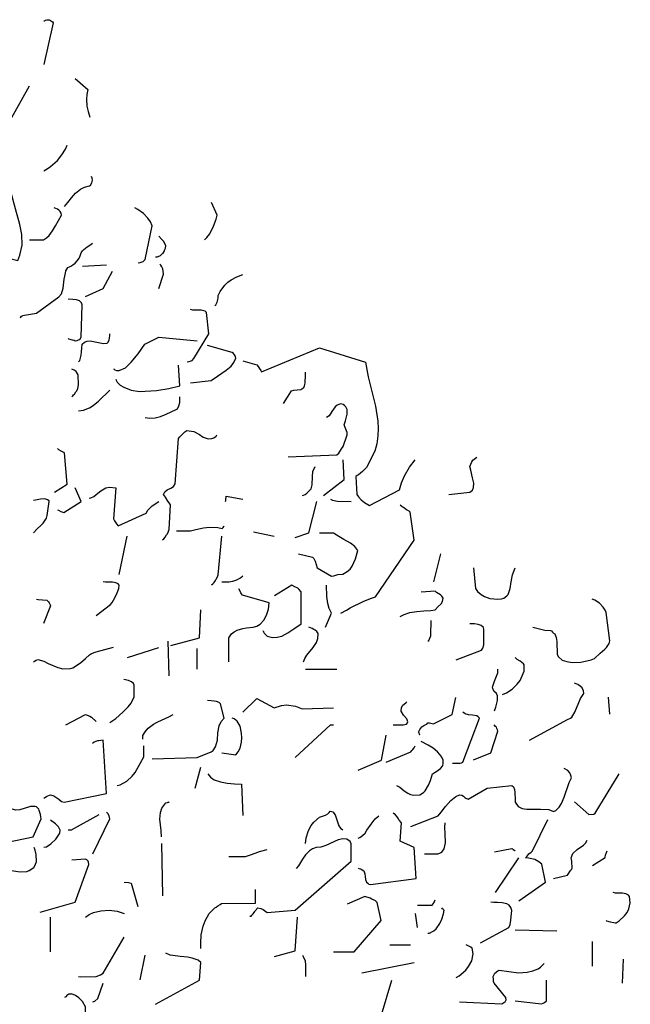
# Model space of a CAD drawing. Header units: metres. Extents: x 104013 to 108981, y 427946 to 428479.
# Tile 329 of 330: x 108970.3 to 108972.32, y 428300.81 to 428304.07. Entities that reach past the tile are written whole.
import ezdxf

# ---------------------------------------------------------------- set-up
doc = ezdxf.new("R2010")
doc.units = ezdxf.units.M
doc.layers.add('N-WE-GR-BOOM-SD', color=90, linetype='Continuous', lineweight=25)

# ---------------------------------------------------------------- blocks, each defined once
blk = doc.blocks.new('SGR-BOOM_S02_G_ZIJ-D')
at = {"flags": 128}
for points in [[(0.3502, 10.5323), (0.3536, 10.5323), (0.3569, 10.5345), (0.3625, 10.5356), (0.3636, 10.5367), (0.3714, 10.5356), (0.3747, 10.5345), (0.378, 10.5334), (0.3858, 10.5278), (0.3881, 10.5234), (0.3502, 10.351)], [(0.0455, 10.1341), (0.0622, 10.133), (0.0967, 10.1286), (0.1189, 10.1186), (0.1334, 10.1052), (0.2046, 10.1097), (0.2902, 10.2632)], [(0.4792, 10.2932), (0.5315, 10.2487), (0.5271, 10.2276), (0.526, 10.2075), (0.5271, 10.1797), (0.5326, 10.1575), (0.5404, 10.1341)], [(0.3502, 9.9117), (0.3636, 9.9195), (0.378, 9.9295), (0.4058, 9.9551), (0.4248, 9.9773), (0.4392, 10.0007), (0.4459, 10.0174)], [(0.07, 9.5837), (0.2424, 9.5414), (0.2513, 9.5625), (0.2602, 9.6048), (0.2591, 9.6482), (0.2513, 9.6904), (0.2335, 9.7549), (0.2146, 9.8205), (0.209, 9.8417), (0.2023, 9.8962), (0.1968, 9.9039), (0.189, 9.9106), (0.1734, 9.9173), (0.1501, 9.9228), (0.1323, 9.9262), (0.1256, 9.9206), (0.12, 9.9095), (0.1189, 9.8973), (0.1178, 9.8717), (0.1123, 9.8583)], [(0.4359, 9.7638), (0.4492, 9.7805), (0.4637, 9.8005), (0.4815, 9.8194), (0.5015, 9.8361), (0.5182, 9.8439), (0.5382, 9.8495), (0.5426, 9.8528), (0.5482, 9.8617), (0.5515, 9.8728), (0.5504, 9.8817), (0.5471, 9.8884)], [(1.0142, 9.627), (1.0242, 9.6359), (1.0364, 9.6515), (1.052, 9.6826), (1.062, 9.7116), (1.0664, 9.7282), (1.0431, 9.7805)], [(0.2913, 9.627), (0.3491, 9.627), (0.3614, 9.6348), (0.3725, 9.6448), (0.3858, 9.6637), (0.3981, 9.6837), (0.4103, 9.706), (0.4225, 9.7282), (0.4214, 9.7371), (0.417, 9.7438), (0.4114, 9.7494), (0.4058, 9.7527), (0.3925, 9.7583)], [(0.7395, 9.5314), (0.7484, 9.5325), (0.7528, 9.5336), (0.7606, 9.537), (0.7684, 9.5447), (0.7973, 9.6849), (0.7906, 9.7004), (0.7795, 9.716), (0.7617, 9.7349), (0.7384, 9.7516), (0.7261, 9.7583)], [(0.2524, 9.3056), (0.2546, 9.3067), (0.2579, 9.3101), (0.2602, 9.3112), (0.2624, 9.3134), (0.3202, 9.3234), (0.4125, 9.3913), (0.4225, 9.4035), (0.4303, 9.4269), (0.4337, 9.4636), (0.4392, 9.4891), (0.4414, 9.498), (0.4492, 9.5125), (0.4559, 9.5147), (0.4615, 9.5169), (0.4703, 9.5225), (0.4792, 9.5303), (0.4881, 9.5392), (0.4926, 9.5458), (0.4959, 9.5503), (0.4993, 9.5559), (0.5048, 9.5725), (0.5104, 9.5814), (0.5159, 9.587), (0.5293, 9.597), (0.5404, 9.6048), (0.5515, 9.6126)], [(0.8118, 9.5559), (0.8195, 9.5559), (0.8229, 9.557), (0.8318, 9.5614), (0.8407, 9.5692), (0.844, 9.5714), (0.8474, 9.5781), (0.8507, 9.5859), (0.8529, 9.5926), (0.854, 9.6015), (0.8462, 9.6192), (0.8385, 9.6281), (0.8251, 9.6415)], [(0.5093, 9.518), (0.6094, 9.5225)], [(0.5226, 9.3924), (0.5949, 9.4246), (0.6338, 9.4969)], [(0.8251, 9.4246), (0.8451, 9.4847), (0.844, 9.4969), (0.8418, 9.5058), (0.8385, 9.5147), (0.834, 9.5214), (0.8296, 9.5258)], [(1.0575, 9.3546), (1.0609, 9.3579), (1.0664, 9.369), (1.0709, 9.3857), (1.0709, 9.3968), (1.0787, 9.4124), (1.0976, 9.4391), (1.1109, 9.4513), (1.1243, 9.4613), (1.1476, 9.4736), (1.1732, 9.4836)], [(0.4503, 9.2178), (0.4526, 9.2167), (0.467, 9.2133), (0.4748, 9.2111), (0.4792, 9.2089), (0.4881, 9.21), (0.4937, 9.2122), (0.4982, 9.2144), (0.5037, 9.2233), (0.5082, 9.3579), (0.5059, 9.3657), (0.497, 9.3735), (0.4848, 9.3779), (0.4703, 9.3801), (0.4503, 9.3813)], [(0.9419, 9.1221), (0.9508, 9.1233), (0.9552, 9.1244), (0.963, 9.1277), (0.9708, 9.1355), (1.032, 9.2378), (1.0219, 9.3257), (1.0164, 9.3312), (1.0008, 9.3357), (0.9663, 9.3357), (0.9563, 9.3379)], [(0.4937, 9.1221), (0.4993, 9.1277), (0.5048, 9.1488), (0.5059, 9.1633), (0.507, 9.1789), (0.5082, 9.1944), (0.5182, 9.2033), (0.5293, 9.2078), (0.5415, 9.2089), (0.576, 9.2022), (0.5971, 9.1978), (0.6116, 9.1989), (0.6149, 9.2022), (0.6194, 9.2111), (0.6216, 9.22), (0.6227, 9.2311), (0.6227, 9.2378)], [(0.6383, 9.0932), (0.6405, 9.0921), (0.6438, 9.0888), (0.6505, 9.0854), (0.6616, 9.0854), (0.6872, 9.0977), (0.7117, 9.1199), (0.7395, 9.1544), (0.7673, 9.1944), (0.8251, 9.2245), (0.9841, 9.2089)], [(0.9563, 9.0354), (1.042, 9.0443), (1.0675, 9.0632), (1.1042, 9.0877), (1.1243, 9.1043), (1.1354, 9.1188), (1.1432, 9.1366), (1.1421, 9.1444), (1.1387, 9.1511), (1.1343, 9.1566), (1.1287, 9.16), (1.0264, 9.1889)], [(1.1732, 9.1266), (1.2299, 9.1088), (1.2355, 9.1021), (1.2399, 9.0954), (1.2466, 9.0854), (1.2499, 9.0799), (1.489, 9.18), (1.6803, 9.1199), (1.6914, 9.0599), (1.7215, 8.9386), (1.7315, 8.8764), (1.7326, 8.8463), (1.7315, 8.8152), (1.727, 8.7829), (1.7181, 8.7518), (1.6836, 8.6851), (1.6681, 8.6684), (1.6503, 8.6551), (1.6447, 8.6517), (1.6392, 8.6473), (1.6436, 8.5739), (1.6503, 8.5639), (1.6625, 8.5516), (1.6759, 8.5405), (1.697, 8.5272), (1.8204, 8.5928), (1.8293, 8.6217), (1.8405, 8.6506), (1.8616, 8.6862), (1.8849, 8.7173)], [(0.4659, 8.9787), (0.4692, 8.9809), (0.4726, 8.9854), (0.477, 8.9887), (0.4826, 8.9976), (0.4859, 9.002), (0.4904, 9.012), (0.4926, 9.0265), (0.4915, 9.0676), (0.4837, 9.0821), (0.4748, 9.0877), (0.4659, 9.0921)], [(0.6483, 9.0499), (0.6494, 9.0465), (0.6516, 9.041), (0.6527, 9.0376), (0.6661, 9.0254), (0.6805, 9.0165), (0.7117, 9.0054), (0.745, 8.9998), (0.8151, 9.0031), (0.8663, 9.012), (0.9119, 9.022), (0.9074, 9.1077)], [(1.3411, 8.9498), (1.3745, 9.002), (1.3834, 9.0054), (1.3967, 9.0065), (1.4123, 9.0076), (1.4245, 9.0154), (1.4279, 9.022), (1.4301, 9.0343), (1.4312, 9.0688), (1.4312, 9.0788)], [(0.4937, 8.9197), (0.5137, 8.922), (0.5382, 8.932), (0.5538, 8.942), (0.576, 8.9598), (0.6227, 9.0054)], [(0.7684, 8.8919), (0.7862, 8.8886), (0.8107, 8.8908), (0.8329, 8.8964), (0.8562, 8.9053), (0.8974, 8.9242), (0.903, 8.9275), (0.9085, 8.9398), (0.9119, 8.9542), (0.9119, 8.9776)], [(1.36, 8.7285), (1.5613, 8.7374), (1.5691, 8.744), (1.5813, 8.7618), (1.5869, 8.7718), (1.6047, 8.8196), (1.6036, 8.8297), (1.5958, 8.8497), (1.5913, 8.8619), (1.5969, 8.8775), (1.6036, 8.9053), (1.6047, 8.9153), (1.6036, 8.9253), (1.5991, 8.9364), (1.5958, 8.9386), (1.5925, 8.942), (1.5869, 8.9453), (1.5769, 8.9487), (1.5624, 8.9431), (1.5546, 8.9364), (1.5413, 8.9164), (1.5291, 8.8986), (1.5191, 8.8919)], [(0.8407, 8.3859), (0.8462, 8.3904), (0.8518, 8.3971), (0.8574, 8.4059), (0.8607, 8.4104), (0.8685, 8.4282), (0.874, 8.5305), (0.8685, 8.5383), (0.8629, 8.5461), (0.8529, 8.5616), (0.8451, 8.5739), (0.8507, 8.585), (0.8596, 8.5928), (0.8752, 8.5995), (0.8863, 8.6061), (0.8929, 8.6172), (0.9074, 8.8052), (0.9119, 8.8119), (0.933, 8.8319), (0.9408, 8.8374), (0.9708, 8.8341), (0.9941, 8.8208), (1.0086, 8.8108), (1.0297, 8.8041), (1.0442, 8.8052), (1.0531, 8.8074), (1.062, 8.8141), (1.0653, 8.8196)], [(0.3936, 8.5828), (0.4459, 8.6161), (0.4348, 8.7462), (0.4214, 8.7529), (0.4125, 8.7585), (0.407, 8.764)], [(1.5057, 8.5694), (1.5913, 8.635), (1.5869, 8.7173)], [(2.0239, 8.5739), (2.1118, 8.5828), (2.1218, 8.5906), (2.1263, 8.6017), (2.1274, 8.6206), (2.1229, 8.6428), (2.1151, 8.674), (2.1118, 8.6895), (2.1196, 8.7084), (2.124, 8.7151), (2.1396, 8.7273)], [(1.419, 8.5694), (1.4234, 8.5705), (1.4301, 8.5739), (1.4379, 8.5794), (1.4434, 8.5839), (1.4546, 8.5961), (1.459, 8.6139), (1.4601, 8.6484), (1.4623, 8.6684), (1.4712, 8.6895)], [(0.407, 8.5105), (0.4103, 8.5083), (0.4203, 8.5027), (0.4325, 8.4983), (0.5037, 8.5438), (0.4792, 8.6006)], [(0.5371, 8.5583), (0.5437, 8.5594), (0.556, 8.565), (0.5738, 8.5783), (0.586, 8.5883), (0.606, 8.6006), (0.6216, 8.6039), (0.6483, 8.6006), (0.6383, 8.4727), (0.6416, 8.4649), (0.6505, 8.4515), (0.6572, 8.4438), (0.7728, 8.496), (0.7806, 8.5083), (0.7973, 8.5261), (0.8251, 8.545)], [(0.3069, 8.4148), (0.3224, 8.4315), (0.3391, 8.4471), (0.3469, 8.4549), (0.3603, 8.4749), (0.3636, 8.4871), (0.3725, 8.5438), (0.3714, 8.5472), (0.3658, 8.5516), (0.3547, 8.555), (0.3358, 8.5539), (0.3158, 8.5505), (0.3069, 8.5483)], [(1.1009, 8.545), (1.102, 8.5483), (1.1031, 8.5661), (1.1732, 8.5539)], [(1.5346, 8.5539), (1.5435, 8.5494), (1.5647, 8.5461), (1.6203, 8.545)], [(1.3889, 8.3948), (1.4457, 8.4148), (1.479, 8.5438)], [(1.578, 8.0823), (1.6014, 8.0946), (1.6169, 8.1046), (1.6703, 8.1313), (1.7003, 8.1435), (1.7215, 8.1502), (1.8805, 8.3848), (1.8649, 8.5005), (1.8605, 8.5038), (1.8494, 8.5105), (1.8371, 8.5194), (1.8316, 8.5227), (1.8227, 8.5294)], [(0.8985, 8.4237), (0.9563, 8.4237), (0.9786, 8.4282), (1.0097, 8.436), (1.0353, 8.4382), (1.0698, 8.4371), (1.0876, 8.4326), (1.0909, 8.4371), (1.0942, 8.4404), (1.0953, 8.4438)], [(0.6616, 8.2425), (0.695, 8.4015)], [(1.0431, 8.1991), (1.0486, 8.2035), (1.0542, 8.2091), (1.0598, 8.218), (1.0631, 8.2225), (1.0675, 8.2325), (1.0709, 8.2414), (1.0853, 8.4004)], [(1.2166, 8.4193), (1.3022, 8.4015)], [(1.4034, 8.3281), (1.4612, 8.3136), (1.4668, 8.3092), (1.4712, 8.297), (1.4801, 8.2703), (1.5391, 8.2358), (1.5491, 8.2369), (1.5569, 8.2402), (1.5658, 8.2425), (1.5858, 8.2436), (1.6047, 8.2547), (1.6158, 8.2647), (1.6247, 8.2769), (1.6381, 8.307), (1.6481, 8.3414), (1.6358, 8.3581), (1.618, 8.3715), (1.5902, 8.387), (1.5691, 8.3993), (1.548, 8.4137), (1.489, 8.4137)], [(1.9628, 8.2124), (1.9917, 8.3281)], [(2.1263, 8.2703), (2.1352, 8.1846), (2.1429, 8.1724), (2.1585, 8.1591), (2.1719, 8.1513), (2.1941, 8.1435), (2.2264, 8.1402), (2.2419, 8.1413), (2.2519, 8.1446), (2.2642, 8.1546), (2.2697, 8.1602), (2.2775, 8.1846), (2.282, 8.2124), (2.2875, 8.2414), (2.2986, 8.2703)], [(1.0865, 8.2124), (1.1143, 8.2124), (1.1309, 8.2147), (1.1476, 8.2202), (1.1632, 8.228), (1.1721, 8.2369)], [(0.566, 8.0734), (0.626, 8.119), (0.6327, 8.1268), (0.6438, 8.1457), (0.6538, 8.1668), (0.6594, 8.1846), (0.6616, 8.198), (0.6572, 8.2035), (0.6472, 8.208), (0.6338, 8.2102), (0.6049, 8.2102), (0.5949, 8.2124)], [(1.2555, 8.01), (1.2566, 8.0089), (1.2577, 8.0056), (1.2611, 8), (1.2733, 7.9878), (1.2955, 7.9822), (1.3144, 7.9834), (1.3333, 7.9878), (1.3589, 8.0011), (1.3834, 8.0178), (1.4145, 8.039), (1.4145, 8.1713), (1.4045, 8.1824), (1.4001, 8.1858), (1.3878, 8.1913), (1.3756, 8.198), (1.3033, 8.1546)], [(1.5146, 8.0245), (1.5391, 8.0823), (1.5302, 8.1012), (1.5246, 8.1224), (1.5202, 8.1513), (1.5191, 8.198)], [(1.1143, 7.881), (1.1143, 7.9811), (1.1254, 7.9967), (1.1365, 8.0056), (1.1498, 8.0123), (1.1721, 8.0189), (1.1877, 8.0223), (1.2155, 8.0245), (1.231, 8.0289), (1.2444, 8.0367), (1.2599, 8.0534), (1.2711, 8.0745), (1.2788, 8.099), (1.2822, 8.1257), (1.171, 8.1568), (1.1676, 8.1624), (1.1643, 8.1668), (1.1621, 8.1735), (1.1565, 8.1835)], [(1.8238, 8.069), (1.8393, 8.0768), (1.8638, 8.0857), (1.8916, 8.0901), (1.9205, 8.0923), (1.9494, 8.0934), (1.9672, 8.0957), (1.9806, 8.1101), (1.9928, 8.1213), (1.9984, 8.1313), (2.0006, 8.1446), (1.9961, 8.1524), (1.9895, 8.158), (1.9728, 8.168), (1.9672, 8.1735), (1.9094, 8.1691)], [(0.3202, 8.1402), (0.3269, 8.139), (0.3625, 8.1357), (0.3691, 8.1301), (0.3714, 8.1257), (0.3758, 8.1168), (0.3769, 8.1124), (0.3491, 8.0401)], [(2.372, 8.0245), (2.3876, 8.0201), (2.421, 8.0123), (2.4443, 8.0112), (2.4488, 8.01), (2.4532, 8.0045), (2.4566, 8), (2.4621, 7.9978), (2.4688, 7.9822), (2.471, 7.9656), (2.4721, 7.9111), (2.4777, 7.9022), (2.4933, 7.8888), (2.5122, 7.8822), (2.5344, 7.8788), (2.57, 7.8799), (2.6122, 7.8899), (2.6267, 7.8955), (2.6501, 7.9166), (2.669, 7.9333), (2.6768, 7.94), (2.6823, 7.9489), (2.6879, 7.9567), (2.6901, 7.9678), (2.6745, 8.0857), (2.6712, 8.0946), (2.6623, 8.1079), (2.6478, 8.1235), (2.6278, 8.1357), (2.6167, 8.1402)], [(0.8752, 7.9489), (0.993, 7.9811), (0.9997, 8.0968)], [(1.4234, 7.881), (1.429, 7.8955), (1.4368, 7.9088), (1.4635, 7.94), (1.4768, 7.9611), (1.4824, 7.9778), (1.4846, 7.9989), (1.479, 8.0067), (1.4712, 8.0123), (1.4657, 8.0156), (1.459, 8.0189), (1.4457, 8.0245)], [(1.9372, 7.9667), (1.9417, 7.97), (1.9494, 7.9889), (1.9506, 8.0056), (1.9517, 8.0401), (1.9517, 8.0523)], [(2.054, 7.8899), (2.1596, 7.93), (2.1652, 7.9378), (2.1696, 7.9522), (2.1685, 7.9856), (2.1696, 8.0145), (2.1674, 8.0234), (2.1585, 8.0312), (2.1452, 8.0356), (2.1307, 8.0378), (2.1118, 8.039)], [(0.3069, 7.881), (0.3113, 7.8844), (0.318, 7.8877), (0.3258, 7.891), (0.3502, 7.8844), (0.368, 7.8744), (0.4081, 7.8577), (0.4292, 7.8521), (0.4603, 7.8532), (0.4703, 7.8566), (0.5015, 7.8766), (0.5226, 7.8955), (0.5393, 7.91), (0.5471, 7.9155), (0.566, 7.9233), (0.6383, 7.9422)], [(0.6961, 7.8988), (0.8251, 7.9411)], [(0.8685, 7.8232), (0.864, 7.9667)], [(0.9841, 7.851), (0.9841, 7.9366)], [(2.2464, 7.7465), (2.2631, 7.7531), (2.2864, 7.7687), (2.3075, 7.7887), (2.3198, 7.8043), (2.332, 7.8332), (2.3353, 7.8432), (2.3364, 7.8688), (2.3331, 7.8733), (2.3264, 7.8788), (2.3187, 7.8844), (2.3075, 7.891), (2.2986, 7.8988)], [(1.4323, 7.851), (1.5613, 7.851)], [(2.213, 7.6786), (2.2186, 7.6942), (2.2252, 7.722), (2.2252, 7.7409), (2.2219, 7.7509), (2.2108, 7.7598), (2.2063, 7.7709), (2.2052, 7.7765), (2.213, 7.801), (2.2219, 7.8221), (2.2264, 7.8354), (2.2264, 7.851)], [(0.6227, 7.6308), (0.6483, 7.6475), (0.6772, 7.6731), (0.6983, 7.6953), (0.7106, 7.7109), (0.7239, 7.7365), (0.7239, 7.7854), (0.7206, 7.7921), (0.7128, 7.7987), (0.6994, 7.8043), (0.6805, 7.8076)], [(2.3576, 7.5574), (2.5144, 7.643), (2.5277, 7.6486), (2.5333, 7.6531), (2.5455, 7.6731), (2.5689, 7.7298), (2.5822, 7.7498), (2.5811, 7.7609), (2.5755, 7.7732), (2.5678, 7.7809), (2.5578, 7.7876), (2.5444, 7.7932)], [(0.7973, 7.4807), (0.9841, 7.4851), (1.042, 7.5096), (1.0498, 7.5152), (1.0598, 7.5296), (1.0675, 7.5574), (1.0698, 7.5874), (1.0753, 7.6164), (1.0831, 7.6342), (1.0953, 7.6486), (1.0809, 7.7076), (1.0742, 7.7131), (1.0642, 7.7176), (1.0542, 7.7187), (1.042, 7.7198), (1.0264, 7.7209)], [(1.1732, 7.6731), (1.2299, 7.7298), (1.3022, 7.6909), (1.3322, 7.7009), (1.3534, 7.7031), (1.3901, 7.6975), (1.4045, 7.6931), (1.4179, 7.6864), (1.548, 7.6909)], [(1.7937, 7.6208), (1.836, 7.6208), (1.8494, 7.6241), (1.8538, 7.6297), (1.8549, 7.633), (1.8505, 7.6453), (1.8371, 7.6608), (1.8271, 7.6775), (1.8282, 7.6931), (1.8338, 7.702), (1.846, 7.712), (1.8505, 7.7164)], [(1.905, 7.5774), (1.905, 7.5785), (1.9027, 7.5819), (1.9016, 7.5874), (1.8994, 7.5908), (1.9038, 7.6019), (1.9127, 7.6119), (1.9205, 7.6175), (1.9261, 7.6208), (1.9328, 7.6241), (1.9372, 7.6297), (1.9439, 7.6286), (1.9606, 7.6253), (2.0384, 7.6631), (2.0529, 7.7342)], [(2.6834, 7.7354), (2.689, 7.6653)], [(0.4414, 7.6208), (0.5226, 7.6631), (0.5404, 7.6564), (0.5471, 7.6519), (0.566, 7.6342)], [(0.7595, 7.5619), (0.7595, 7.5763), (0.7695, 7.5919), (0.7817, 7.6064), (0.804, 7.623), (0.8218, 7.633), (0.8663, 7.6542), (0.884, 7.6631)], [(2.0395, 7.4618), (2.0718, 7.4629), (2.0773, 7.464), (2.0818, 7.4662), (2.1507, 7.6486), (2.1463, 7.6542), (2.1396, 7.6575), (2.1218, 7.6608), (2.1062, 7.662), (2.0918, 7.6664), (2.0818, 7.6731)], [(1.0865, 7.5051), (1.1432, 7.4963), (1.1532, 7.5085), (1.161, 7.5241), (1.1676, 7.5496), (1.1687, 7.5674), (1.1676, 7.5863), (1.161, 7.6152), (1.1498, 7.6364), (1.1476, 7.6375), (1.1443, 7.6408), (1.1365, 7.6453), (1.1287, 7.6486)], [(1.3889, 7.4851), (1.5346, 7.6208), (1.548, 7.6208)], [(2.1263, 7.4762), (2.1985, 7.5051), (2.2264, 7.5952), (2.2252, 7.5997), (2.223, 7.6052), (2.2208, 7.6108), (2.2175, 7.6141), (2.2119, 7.6208)], [(1.6492, 7.4329), (1.7459, 7.4751), (1.7648, 7.5774)], [(0.3502, 7.3172), (0.3547, 7.3205), (0.3614, 7.3239), (0.3669, 7.3272), (0.3736, 7.3294), (0.378, 7.3317), (0.3914, 7.3272), (0.4036, 7.3194), (0.4114, 7.3139), (0.4236, 7.3039), (0.4337, 7.3005), (0.6094, 7.3372), (0.5949, 7.5574), (0.586, 7.5563), (0.5771, 7.5552), (0.5716, 7.5541), (0.5582, 7.5485), (0.5515, 7.5441)], [(0.6527, 7.3706), (0.665, 7.3728), (0.6928, 7.3873), (0.715, 7.4084), (0.7272, 7.424), (0.7484, 7.4607), (0.7639, 7.4885), (0.7639, 7.5341)], [(1.7648, 7.4662), (1.8671, 7.5085), (1.8716, 7.514), (1.876, 7.5185), (1.8816, 7.5252), (1.8849, 7.5341)], [(1.8082, 7.3706), (1.8215, 7.3628), (1.8393, 7.3483), (1.8549, 7.3383), (1.866, 7.3328), (1.8794, 7.3294), (1.9038, 7.3317), (1.915, 7.3383), (1.9205, 7.3428), (1.9272, 7.3483), (1.9405, 7.3717), (1.9483, 7.3906), (1.9572, 7.4184), (1.9683, 7.4251), (1.975, 7.4295), (1.9806, 7.4329), (1.9906, 7.4406), (1.9984, 7.4495), (1.9995, 7.4529), (2.0006, 7.4607), (2.0006, 7.4751), (1.995, 7.4874), (1.9873, 7.4985), (1.9772, 7.5096), (1.9594, 7.5241), (1.9383, 7.5363), (1.9094, 7.5519)], [(0.9752, 7.3595), (0.9997, 7.4451)], [(1.0275, 7.4184), (1.0397, 7.4039), (1.0542, 7.3939), (1.0798, 7.385), (1.1076, 7.3795), (1.1376, 7.3773), (1.1676, 7.3761), (1.1721, 7.246)], [(1.8671, 7.2004), (1.9806, 7.2449), (1.9928, 7.2594), (2.0106, 7.2838), (2.0328, 7.3083), (2.0529, 7.3239), (2.0684, 7.3317), (2.0784, 7.3294), (2.0851, 7.3261), (2.0907, 7.3205), (2.0951, 7.3172), (2.104, 7.3128), (2.183, 7.3595), (2.2853, 7.3695), (2.292, 7.3639), (2.2964, 7.3539), (2.2975, 7.3406), (2.2986, 7.3105), (2.2986, 7.3016), (2.3109, 7.2838), (2.3276, 7.2749), (2.3465, 7.2716), (2.4032, 7.2727), (2.4376, 7.2705), (2.4577, 7.2627), (2.4666, 7.2672), (2.4799, 7.2805), (2.4899, 7.295), (2.501, 7.3217), (2.5222, 7.3817), (2.5311, 7.4017), (2.5288, 7.4117), (2.5244, 7.4229), (2.5166, 7.4318), (2.501, 7.4406)], [(2.5444, 7.3027), (2.6034, 7.2505), (2.6234, 7.2516), (2.63, 7.2549), (2.7279, 7.4184)], [(0.1178, 7.1193), (0.3058, 7.1571), (0.3391, 7.2316), (0.338, 7.2405), (0.3358, 7.2494), (0.3336, 7.2583), (0.3313, 7.2672), (0.3291, 7.2727), (0.3202, 7.2816), (0.3147, 7.2838), (0.2946, 7.2827), (0.2502, 7.2694), (0.2346, 7.2683), (0.219, 7.2727), (0.2101, 7.2827), (0.1979, 7.2883), (0.179, 7.2905), (0.1512, 7.2872), (0.1312, 7.2827), (0.1178, 7.2827)], [(0.8362, 7.1582), (0.8351, 7.1838), (0.8296, 7.2305), (0.8318, 7.2583), (0.8373, 7.2761), (0.854, 7.2983), (0.8607, 7.2994), (0.864, 7.3005), (0.8674, 7.3016), (0.8685, 7.3027)], [(0.4503, 7.1871), (0.4648, 7.1871), (0.5793, 7.2494)], [(0.5526, 7.087), (0.6227, 7.2316), (0.6216, 7.2382), (0.6194, 7.2449), (0.6149, 7.2538), (0.6094, 7.2594)], [(1.4323, 7.1304), (1.4345, 7.1537), (1.4445, 7.1838), (1.4557, 7.2049), (1.4657, 7.2182), (1.489, 7.2394), (1.5146, 7.2471), (1.5235, 7.2527), (1.5302, 7.2583), (1.5335, 7.2638), (1.5446, 7.2605), (1.5546, 7.2483), (1.5702, 7.2038), (1.5769, 7.1938), (1.5858, 7.1871)], [(1.6492, 7.0281), (1.6525, 7.0269), (1.6592, 7.0247), (1.6625, 7.0236), (1.6725, 7.0169), (1.677, 7.0047), (1.6781, 6.9936), (1.6792, 6.9814), (1.6836, 6.9702), (1.6892, 6.9658), (1.6937, 6.9624), (1.7003, 6.9602), (1.8894, 6.9858), (1.8805, 7.1137), (1.8227, 7.1393), (1.8282, 7.216), (1.8193, 7.226), (1.816, 7.2316), (1.8104, 7.2405), (1.8038, 7.2483), (1.7937, 7.2549)], [(0.3502, 7.1148), (0.3614, 7.117), (0.3792, 7.1281), (0.3992, 7.1482), (0.4159, 7.1726), (0.417, 7.1849), (0.4103, 7.1993), (0.3981, 7.2116), (0.378, 7.226)], [(1.6492, 7.1526), (1.657, 7.1548), (1.6681, 7.1626), (1.6781, 7.1726), (1.6859, 7.1849), (1.7037, 7.2104), (1.7203, 7.2316), (1.7348, 7.2449)], [(1.9239, 7.087), (1.9806, 7.087), (1.9961, 7.0948), (2.005, 7.1081), (2.0106, 7.1326), (2.0095, 7.1704), (2.0084, 7.1982), (2.0095, 7.216)], [(2.3131, 6.8935), (2.4243, 6.9702), (2.4087, 7.0447), (2.3965, 7.0548), (2.3798, 7.0636), (2.3531, 7.0692), (2.342, 7.0703), (2.3476, 7.0781), (2.3554, 7.087), (2.3643, 7.0948), (2.3709, 7.1003), (2.4332, 7.2293)], [(0.8362, 7.1304), (0.8407, 6.9135)], [(1.201, 6.8301), (1.2066, 6.8301), (1.2099, 6.8334), (1.2155, 6.839), (1.2221, 6.849), (1.2232, 6.8523), (1.2344, 6.8635), (1.2466, 6.8612), (1.2566, 6.8568), (1.2622, 6.8535), (1.2733, 6.8446), (1.3889, 6.8546), (1.6203, 7.057), (1.6203, 7.1293), (1.6158, 7.1382), (1.6025, 7.1482), (1.5858, 7.1493), (1.5669, 7.1448), (1.5157, 7.1215), (1.4957, 7.1148), (1.4757, 7.1137), (1.4612, 7.1081), (1.449, 7.1003), (1.4323, 7.0837), (1.419, 7.0648), (1.4023, 7.0381), (1.3934, 7.0269)], [(2.4577, 6.9847), (2.5144, 6.9991), (2.5199, 7.008), (2.5244, 7.0147), (2.5288, 7.0192), (2.5322, 7.0225), (2.5344, 7.0281), (2.5333, 7.0559), (2.5322, 7.0648), (2.53, 7.0703), (2.5366, 7.0881), (2.5544, 7.1048), (2.5811, 7.1226), (2.59, 7.1315), (2.5967, 7.1437)], [(0.1612, 7.0281), (0.1957, 7.0225), (0.2246, 7.0169), (0.2524, 7.0125), (0.2802, 7.0147), (0.2891, 7.0181), (0.3091, 7.0314), (0.3147, 7.0403), (0.3191, 7.0559), (0.318, 7.0848), (0.3147, 7.1026), (0.3102, 7.1137)], [(1.1143, 7.0759), (1.1843, 7.077), (1.2043, 7.0826), (1.2232, 7.0903), (1.2421, 7.097), (1.2733, 7.1048)], [(2.213, 7.0959), (2.2853, 7.1092), (2.2875, 7.1081), (2.2909, 7.1048), (2.2975, 7.1015), (2.2986, 7.1003)], [(2.6178, 7.0392), (2.6712, 7.0725), (2.6723, 7.0826), (2.6745, 7.0892), (2.6768, 7.0926), (2.679, 7.1003)], [(0.3347, 6.8457), (0.4792, 6.8879), (0.536, 7.0436), (0.5349, 7.0525), (0.5326, 7.057), (0.5282, 7.0625), (0.5226, 7.0659), (0.4659, 7.0614)], [(2.2175, 6.928), (2.3131, 7.0714)], [(0.6816, 6.9702), (0.6994, 6.9691), (0.705, 6.9669), (0.7106, 6.9658), (0.7384, 6.869)], [(0.9997, 6.6955), (0.9986, 6.7178), (1.0008, 6.7523), (1.0086, 6.7878), (1.0164, 6.8101), (1.0331, 6.8401), (1.0564, 6.8635), (1.062, 6.8668), (1.0698, 6.8724), (1.0787, 6.8779), (1.0842, 6.8824), (1.2244, 6.8835), (1.2244, 6.9402)], [(2.6745, 6.8112), (2.6768, 6.8101), (2.6912, 6.8068), (2.7068, 6.8034), (2.7123, 6.8023), (2.7168, 6.8023), (2.729, 6.8101), (2.7513, 6.8312), (2.7613, 6.8446), (2.7691, 6.8601), (2.7746, 6.8846), (2.7713, 6.9113), (2.7668, 6.9169), (2.7557, 6.9224), (2.7424, 6.9246), (2.7134, 6.9246), (2.7034, 6.9269)], [(1.548, 6.6822), (1.6336, 6.6822), (1.7448, 6.8112), (1.7281, 6.8857), (1.7215, 6.8924), (1.7159, 6.8957), (1.7059, 6.9002), (1.6992, 6.9035), (1.677, 6.9113), (1.6047, 6.879)], [(1.8949, 6.8746), (1.955, 6.8757), (1.9639, 6.8857), (1.965, 6.8902), (1.9672, 6.8968)], [(2.1552, 6.72), (2.2719, 6.7834), (2.2775, 6.7945), (2.2808, 6.8134), (2.282, 6.8279), (2.2842, 6.8535), (2.2808, 6.8657), (2.2742, 6.8746), (2.2642, 6.8802), (2.2453, 6.8846), (2.2252, 6.8857), (2.2108, 6.8857), (2.1974, 6.8879)], [(0.5226, 6.8257), (0.5371, 6.8368), (0.5549, 6.8446), (0.586, 6.8523), (0.6194, 6.8546), (0.6527, 6.8501), (0.6816, 6.8401)], [(1.9372, 6.7589), (1.9439, 6.76), (1.9472, 6.7612), (1.9506, 6.7623), (1.9517, 6.7634), (1.9628, 6.7689), (1.9717, 6.7767), (1.9873, 6.799), (1.9961, 6.8179), (2.0028, 6.839), (2.005, 6.8546), (2.0028, 6.8557), (2.0006, 6.859), (1.9984, 6.8601), (1.995, 6.8635)], [(0.378, 6.6822), (0.378, 6.8257)], [(1.3033, 6.6622), (1.3889, 6.6866), (1.399, 6.8257)], [(1.8949, 6.7823), (1.886, 6.8401)], [(2.2986, 6.7734), (2.471, 6.7689)], [(0.4937, 6.5799), (0.5004, 6.5788), (0.566, 6.5799), (0.5838, 6.5866), (0.5949, 6.5943), (0.6816, 6.7434)], [(2.6178, 6.6233), (2.6178, 6.7245)], [(1.7804, 6.7111), (1.866, 6.7111)], [(2.054, 6.5754), (2.0673, 6.5832), (2.094, 6.6066), (2.1062, 6.621), (2.1196, 6.6455), (2.1252, 6.6744), (2.1207, 6.6967), (2.1151, 6.7011), (2.1018, 6.7078), (2.0962, 6.7111)], [(0.7484, 6.5665), (0.7684, 6.6677)], [(0.8118, 6.4653), (0.993, 6.5654), (0.9997, 6.6377), (0.9875, 6.6477), (0.963, 6.6566), (0.9441, 6.66), (0.9141, 6.6622), (0.8829, 6.6666), (0.8729, 6.6689), (0.854, 6.6766)], [(1.419, 6.6677), (1.4223, 6.6633), (1.4301, 6.6444), (1.4312, 6.6266), (1.4323, 6.5799)], [(1.6647, 6.5955), (1.8805, 6.6377)], [(2.7424, 6.5521), (2.7468, 6.6522)], [(2.0684, 6.4753), (2.243, 6.4665), (2.2519, 6.472), (2.2575, 6.4753), (2.2608, 6.4842), (2.2597, 6.4931), (2.2119, 6.5532), (2.2097, 6.5599), (2.2086, 6.5677), (2.2074, 6.5799), (2.2152, 6.5943), (2.2264, 6.6032), (2.233, 6.6066), (2.312, 6.5955), (2.3487, 6.5977), (2.372, 6.6032), (2.3932, 6.6121), (2.4032, 6.6188), (2.4187, 6.6344)], [(1.7459, 6.422), (1.7882, 6.5654)], [(2.2986, 6.4798), (2.4076, 6.4665), (2.4143, 6.4698), (2.4199, 6.472), (2.4276, 6.4798), (2.4276, 6.5654)], [(0.5526, 6.4753), (0.5571, 6.4765), (0.5615, 6.4787), (0.5727, 6.4898), (0.5949, 6.5521)], [(0.2635, 6.3552), (0.2746, 6.3652), (0.298, 6.3797), (0.3102, 6.3853), (0.338, 6.3908), (0.4303, 6.3853), (0.4926, 6.3775), (0.5059, 6.3786), (0.5137, 6.3842), (0.5215, 6.4031), (0.5226, 6.4275), (0.5226, 6.4553), (0.5104, 6.4765), (0.5026, 6.4842), (0.4948, 6.492), (0.4804, 6.5009), (0.4648, 6.5087), (0.4615, 6.5076), (0.4537, 6.5065), (0.4448, 6.5009), (0.4403, 6.4965), (0.4359, 6.4931)]]:
    blk.add_lwpolyline(points, dxfattribs=at)

msp = doc.modelspace()

# ---------------------------------------------------------------- block references
at = {"layer": 'N-WE-GR-BOOM-SD', "xscale": 0.8, "yscale": 0.8, "zscale": 0.8}
msp.add_blockref('SGR-BOOM_S02_G_ZIJ-D', (108970.1027, 428295.641), dxfattribs=at)

doc.saveas('drawing.dxf')
